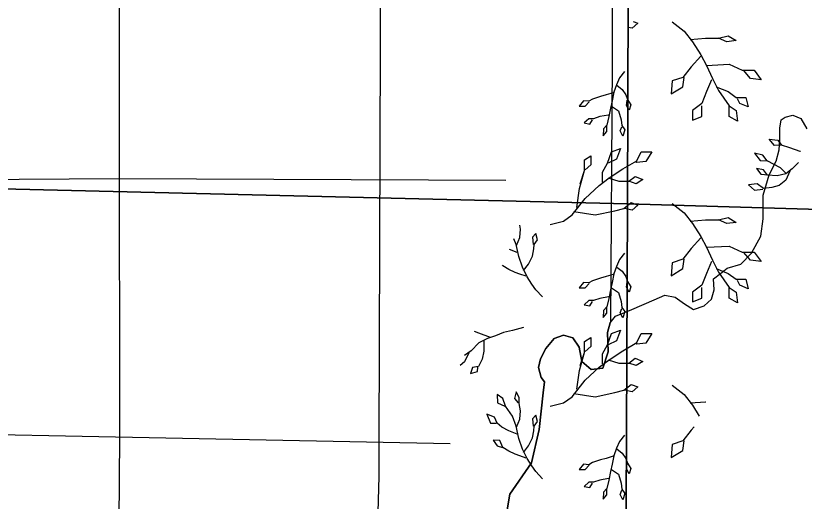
# Model space of a CAD drawing. Extents: x 380424 to 701066, y 1117407 to 1412949.
# Drawn here: x 527994 to 532243, y 1213468 to 1216086 of the extents above; entities that cross this region are included whole.
import ezdxf

# ---------------------------------------------------------------- set-up
doc = ezdxf.new("R2010")
doc.units = 0
for name, color, linetype in [('Local Roads Paved', 7, 'Continuous'), ('Mangroves', 7, 'Continuous'), ('Narrow River Creek and Branch and Slough', 7, 'Continuous'), ('Section Lines', 7, 'Continuous'), ('State Park', 7, 'Continuous')]:
    doc.layers.add(name, color=color, linetype=linetype)

msp = doc.modelspace()

# ---------------------------------------------------------------- linework, layer by layer
at = {"layer": 'Local Roads Paved'}
for points in [[(528559, 1224513.8), (528542, 1223952.4), (528552.6, 1213813.3)], [(529276.2, 1213136), (529276.2, 1212490.4), (529676.9, 1212487.4), (529718.1, 1212896.8), (529735.8, 1212952.8), (529747.6, 1212979.3), (529774.1, 1213023.5), (529806.5, 1213067.7), (529821.2, 1213088.4), (529878.2, 1213126.4), (529927.3, 1213159.1), (529950.9, 1213221), (529950.9, 1213303.6), (529947.9, 1213409.7), (529952.2, 1213601.7), (529952.8, 1213787.4), (529961.7, 1216453.7), (528549.8, 1216531.1)], [(530636, 1215196.8), (528551.2, 1215207.3), (527202.3, 1215196.8), (527160, 1213840.9)], [(530335.3, 1213778), (525825.7, 1213867.3)], [(528552.5, 1213813.3), (528547.3, 1213129.2), (529901.4, 1213141.9)]]:
    msp.add_lwpolyline(points, dxfattribs=at)
at = {"layer": 'Mangroves'}
for p, q in [((531036.3, 1215180.2), (531058.5, 1215251)), ((531036.3, 1214200.2), (531058.5, 1214271))]:
    msp.add_line(p, q, dxfattribs=at)
for points in [[(531320.5, 1216054.7), (531346.2, 1216045.1)], [(531532.1, 1216054), (531596, 1216002.9), (531640.8, 1215945.4), (531685.5, 1215875.1), (531717.4, 1215817.6), (531749.4, 1215747.3), (531781.3, 1215683.4), (531838.8, 1215600.3), (531877.2, 1215574.8), (531883.6, 1215517.3), (531838.8, 1215542.8), (531838.8, 1215600.3)], [(531315.2, 1216018.5), (531294.8, 1216023.1)], [(531346.2, 1216045.1), (531315.2, 1216018.5)], [(531628, 1215958.2), (531711.1, 1215964.6), (531781.3, 1215964.6), (531832.5, 1215977.3), (531877.2, 1215951.8), (531826.1, 1215945.4), (531781.3, 1215964.6)], [(531685.5, 1215868.7), (531634.4, 1215811.2), (531589.6, 1215753.7), (531532.1, 1215734.5), (531525.8, 1215664.2), (531589.6, 1215702.6), (531596, 1215753.7)], [(531717.4, 1215817.6), (531838.8, 1215824), (531909.1, 1215792), (531973, 1215792), (532011.4, 1215740.9), (531953.9, 1215747.3), (531915.5, 1215792)], [(531273.8, 1215785.1), (531248, 1215750.8), (531230.9, 1215713.6), (531216.6, 1215673.6), (531208, 1215627.8), (531199.1, 1215588.1), (531190.8, 1215542), (531179.4, 1215496.3), (531162.2, 1215476.2), (531159.4, 1215439), (531179.4, 1215461.9), (531179.4, 1215496.3)], [(531233.7, 1215710.8), (531262.3, 1215687.9), (531282.3, 1215659.3), (531290.9, 1215633.6), (531308.1, 1215604.9), (531299.5, 1215576.3), (531285.2, 1215602.1), (531288.1, 1215630.7)], [(531743, 1215740.9), (531717.4, 1215677), (531691.9, 1215613.1), (531640.8, 1215574.8), (531640.8, 1215523.7), (531691.9, 1215542.8), (531691.9, 1215600.3)], [(531213.7, 1215670.7), (531176.5, 1215659.3)], [(531768.6, 1215702.6), (531832.5, 1215677), (531877.2, 1215645.1), (531928.3, 1215645.1), (531941.1, 1215594), (531896.4, 1215613.1), (531883.6, 1215638.7)], [(531053.5, 1215627.8), (531030.6, 1215599.2)], [(531082.1, 1215625), (531053.5, 1215627.8)], [(531102.1, 1215636.4), (531082.1, 1215625)], [(531145.1, 1215650.7), (531102.1, 1215636.4)], [(531176.5, 1215659.3), (531145.1, 1215650.7)], [(531030.6, 1215599.2), (531062.1, 1215599.2)], [(531062.1, 1215599.2), (531085, 1215622.1)], [(531205.1, 1215599.2), (531242.3, 1215573.5), (531256.6, 1215524.9), (531259.5, 1215493.4), (531276.6, 1215470.5), (531265.2, 1215436.2), (531250.9, 1215464.8), (531259.5, 1215487.7)], [(531188, 1215550.6), (531142.2, 1215542), (531107.9, 1215530.6), (531082.1, 1215530.6), (531056.4, 1215507.7), (531087.8, 1215502), (531102.1, 1215524.9)], [(532083.1, 1215385.8), (532054.5, 1215420.1)], [(532054.5, 1215420.1), (532100.3, 1215414.4)], [(532100.3, 1215414.4), (532120.3, 1215388.7)], [(531155.8, 1215189), (531155.8, 1215242.2), (531182.4, 1215290.8), (531204.5, 1215352.8), (531253.2, 1215370.5), (531231.1, 1215313), (531186.8, 1215290.8)], [(532120.3, 1215388.7), (532083.1, 1215385.8)], [(532166, 1215374.4), (532120.3, 1215388.7)], [(532220.4, 1215354.3), (532166, 1215374.4)], [(531018.6, 1215051.8), (531031.9, 1215153.6), (531058.5, 1215251), (531058.5, 1215308.6), (531093.9, 1215330.7), (531093.9, 1215282), (531062.9, 1215255.4)], [(531341.8, 1215304.1), (531363.9, 1215352.8)], [(531363.9, 1215352.8), (531421.4, 1215352.8)], [(531421.4, 1215352.8), (531390.4, 1215299.7)], [(532143.2, 1215237.1), (532114.6, 1215265.7), (532043.1, 1215302.9), (532020.2, 1215334.3), (531974.4, 1215345.8), (532005.9, 1215305.7), (532043.1, 1215302.9)], [(532223, 1215353.4), (532220.4, 1215354.3)], [(531266.5, 1215259.9), (531341.8, 1215304.1)], [(531341.8, 1215295.3), (531337.4, 1215299.2)], [(531390.4, 1215299.7), (531341.8, 1215295.3)], [(532212.5, 1215295), (532177.5, 1215259.9)], [(531191.3, 1215211.2), (531266.5, 1215259.9)], [(532166, 1215248.5), (532143.2, 1215199.9), (532108.8, 1215171.3), (532068.8, 1215159.8), (532023, 1215154.1), (531988.7, 1215179.9), (531942.9, 1215174.1), (531974.4, 1215145.5), (532020.2, 1215151.3)], [(532023, 1215254.2), (531985.8, 1215262.8)], [(531985.8, 1215262.8), (532008.7, 1215231.3)], [(532045.9, 1215225.6), (532023, 1215254.2)], [(532177.5, 1215259.9), (532143.2, 1215234.2)], [(531138.1, 1215171.3), (531191.3, 1215211.2)], [(531186.8, 1215211.2), (531244.4, 1215193.5), (531297.5, 1215193.5), (531332.9, 1215220), (531372.7, 1215202.3), (531337.3, 1215180.2), (531297.5, 1215193.5)], [(532008.7, 1215231.3), (532048.8, 1215228.5)], [(532097.4, 1215222.8), (532045.9, 1215225.6)], [(532143.2, 1215234.2), (532097.4, 1215222.8)], [(531062.9, 1215100.5), (531138.1, 1215171.3)], [(530992.1, 1215012), (531062.9, 1215100.5)], [(531000.9, 1215029.7), (531116, 1215012), (531222.2, 1215034.1), (531270.9, 1215047.4), (531310.8, 1215078.4), (531346.2, 1215065.1), (531315.2, 1215038.5), (531275.4, 1215047.4)], [(531532.1, 1215074), (531596, 1215022.9), (531640.8, 1214965.4), (531685.5, 1214895.1), (531717.4, 1214837.6), (531749.4, 1214767.3), (531781.3, 1214703.4), (531838.8, 1214620.3), (531877.2, 1214594.8), (531883.6, 1214537.3), (531838.8, 1214562.8), (531838.8, 1214620.3)], [(530945.6, 1214978.8), (530992.1, 1215012)], [(531628, 1214978.2), (531711.1, 1214984.6), (531781.3, 1214984.6), (531832.5, 1214997.3), (531877.2, 1214971.8), (531826.1, 1214965.4), (531781.3, 1214984.6)], [(530713.5, 1214935.6), (530710.4, 1214957.3)], [(530874.8, 1214961.1), (530945.6, 1214978.8)], [(530710.7, 1214889.8), (530713.5, 1214935.6)], [(530730.5, 1214711.7), (530756.4, 1214746.8), (530779.3, 1214789.7), (530786, 1214828.5), (530787.9, 1214852.7), (530805, 1214878.4), (530796.5, 1214912.7), (530779.3, 1214892.7), (530782.2, 1214852.7)], [(530690.6, 1214852.7), (530679.1, 1214883.9)], [(530693.5, 1214846.9), (530710.7, 1214889.8)], [(531685.5, 1214888.7), (531634.4, 1214831.2), (531589.6, 1214773.7), (531532.1, 1214754.5), (531525.8, 1214684.2), (531589.6, 1214722.6), (531596, 1214773.7)], [(530696.3, 1214809.7), (530654.2, 1214825.6)], [(530704.9, 1214786.9), (530690.6, 1214852.7)], [(531717.4, 1214837.6), (531838.8, 1214844), (531909.1, 1214812), (531973, 1214812), (532011.4, 1214760.9), (531953.9, 1214767.3), (531915.5, 1214812)], [(530725, 1214729.7), (530704.9, 1214786.9)], [(531273.8, 1214805.2), (531248, 1214770.8), (531230.9, 1214733.6), (531216.6, 1214693.6), (531208, 1214647.8), (531199.1, 1214608.1), (531190.8, 1214562), (531179.4, 1214516.3), (531162.2, 1214496.2), (531159.4, 1214459.1), (531179.4, 1214481.9), (531179.4, 1214516.3)], [(530619.1, 1214738.2), (530617.9, 1214740.8)], [(530650.6, 1214718.2), (530619.1, 1214738.2)], [(531743, 1214760.9), (531717.4, 1214697), (531691.9, 1214633.1), (531640.8, 1214594.8), (531640.8, 1214543.7), (531691.9, 1214562.8), (531691.9, 1214620.3)], [(530684.9, 1214701.1), (530650.6, 1214718.2)], [(530710.7, 1214692.5), (530684.9, 1214701.1)], [(530745, 1214681), (530710.7, 1214692.5)], [(530750.7, 1214678.2), (530725, 1214729.7)], [(531213.7, 1214690.7), (531176.5, 1214679.3), (531145.1, 1214670.7), (531102.1, 1214656.4), (531082.1, 1214645), (531053.5, 1214647.8), (531030.6, 1214619.2), (531062.1, 1214619.2), (531085, 1214642.1)], [(531233.7, 1214730.8), (531262.3, 1214707.9), (531282.3, 1214679.3), (531290.9, 1214653.6), (531308.1, 1214625), (531299.5, 1214596.3), (531285.2, 1214622.1), (531288.1, 1214650.7)], [(531768.6, 1214722.6), (531832.5, 1214697), (531877.2, 1214665.1), (531928.3, 1214665.1), (531941.1, 1214614), (531896.4, 1214633.1), (531883.6, 1214658.7)], [(530775.7, 1214638.9), (530750.7, 1214678.2)], [(530796.8, 1214608.8), (530775.7, 1214638.9)], [(530833.6, 1214569.5), (530796.8, 1214608.8)], [(531205.1, 1214619.2), (531242.3, 1214593.5), (531256.6, 1214544.9), (531259.5, 1214513.4), (531276.6, 1214490.5), (531265.2, 1214456.2), (531250.9, 1214484.8), (531259.5, 1214507.7)], [(531188, 1214570.6), (531142.2, 1214562), (531107.9, 1214550.6), (531082.1, 1214550.6), (531056.4, 1214527.7), (531087.8, 1214522), (531102.1, 1214544.9)], [(530730.7, 1214405.8), (530670.6, 1214388.6)], [(530490.4, 1214374.3), (530465.8, 1214383.4)], [(530553.3, 1214351.4), (530490.4, 1214374.3)], [(530579.1, 1214360), (530536.2, 1214345.7)], [(530622, 1214377.2), (530579.1, 1214360)], [(530670.6, 1214388.6), (530622, 1214377.2)], [(530874.8, 1213981.1), (530945.6, 1213998.8), (530992.1, 1214032), (531062.9, 1214120.5), (531138.1, 1214191.3), (531191.3, 1214231.2), (531266.5, 1214279.9), (531341.8, 1214324.1), (531363.9, 1214372.8), (531421.4, 1214372.8), (531390.4, 1214319.7), (531341.8, 1214315.3), (531337.4, 1214319.2)], [(531155.8, 1214209), (531155.8, 1214262.2), (531182.4, 1214310.9), (531204.5, 1214372.8), (531253.2, 1214390.5), (531231.1, 1214333), (531186.8, 1214310.9)], [(530490.4, 1214322.8), (530447.5, 1214279.9)], [(530536.2, 1214345.7), (530490.4, 1214322.8)], [(530516.1, 1214334.3), (530516.1, 1214277.1)], [(531018.6, 1214071.8), (531031.9, 1214173.6), (531058.5, 1214271), (531058.5, 1214328.6), (531093.9, 1214350.7), (531093.9, 1214302), (531062.9, 1214275.4)], [(530447.5, 1214279.9), (530413.2, 1214254.2)], [(530436, 1214268.5), (530413.2, 1214219.9)], [(530516.1, 1214277.1), (530507.6, 1214234.2)], [(530413.2, 1214254.2), (530411.9, 1214253.9)], [(530507.6, 1214234.2), (530487.5, 1214194.1)], [(531186.8, 1214231.2), (531244.4, 1214213.5), (531297.5, 1214213.5), (531332.9, 1214240), (531372.7, 1214222.3), (531337.3, 1214200.2), (531297.5, 1214213.5)], [(530413.2, 1214219.9), (530389.5, 1214200.1)], [(530456.1, 1214188.4), (530444.6, 1214156.9)], [(530487.5, 1214194.1), (530456.1, 1214188.4)], [(530481.8, 1214168.4), (530484.7, 1214191.3)], [(530444.6, 1214156.9), (530481.8, 1214168.4)], [(531000.9, 1214049.7), (531116, 1214032), (531222.2, 1214054.1), (531270.9, 1214067.4), (531310.8, 1214098.4), (531346.2, 1214085.1), (531315.2, 1214058.5), (531275.4, 1214067.4)], [(530693.5, 1213866.9), (530710.7, 1213909.8), (530713.5, 1213955.6), (530707.8, 1213995.7), (530707.8, 1214027.1), (530690.6, 1214058.6), (530682, 1214021.4), (530702.1, 1213998.5)], [(531532.1, 1214094), (531596, 1214042.9)], [(530833.6, 1213589.5), (530796.8, 1213628.8), (530775.7, 1213658.9), (530750.7, 1213698.2), (530725, 1213749.7), (530704.9, 1213806.9), (530690.6, 1213872.7), (530670.6, 1213927), (530633.4, 1213981.3), (530619.1, 1214021.4), (530587.7, 1214044.3), (530590.5, 1213998.5), (530630.6, 1213981.3)], [(531596, 1214042.9), (531640.8, 1213985.4)], [(531628, 1213998.2), (531711.1, 1214004.6)], [(531640.8, 1213985.4), (531677.5, 1213927.7)], [(531711.1, 1214004.6), (531712.3, 1214004.6)], [(530696.3, 1213829.8), (530650.6, 1213846.9), (530613.4, 1213866.9), (530587.7, 1213889.8), (530573.4, 1213921.3), (530533.3, 1213938.4), (530553.3, 1213889.8), (530584.8, 1213889.8)], [(530730.5, 1213731.7), (530756.4, 1213766.8), (530779.3, 1213809.7), (530786, 1213848.5), (530787.9, 1213872.7), (530805, 1213898.4), (530796.5, 1213932.7), (530779.3, 1213912.7), (530782.2, 1213872.7)], [(531634.4, 1213851.2), (531589.6, 1213793.7)], [(531650.4, 1213869.2), (531634.4, 1213851.2)], [(531273.8, 1213825.2), (531248, 1213790.8), (531230.9, 1213753.6), (531216.6, 1213713.6), (531208, 1213667.8), (531199.1, 1213628.1), (531190.8, 1213582), (531179.4, 1213536.3), (531162.2, 1213516.2), (531159.4, 1213479.1), (531179.4, 1213501.9), (531179.4, 1213536.3)], [(530745, 1213701), (530710.7, 1213712.5), (530684.9, 1213721.1), (530650.6, 1213738.2), (530619.1, 1213758.2), (530602, 1213795.4), (530567.6, 1213798.3), (530587.7, 1213766.8), (530616.3, 1213758.2)], [(531532.1, 1213774.5), (531525.8, 1213704.2)], [(531589.6, 1213793.7), (531532.1, 1213774.5)], [(531589.6, 1213742.6), (531596, 1213793.7)], [(531233.7, 1213750.8), (531262.3, 1213727.9), (531282.3, 1213699.3), (531290.9, 1213673.6), (531308.1, 1213645), (531299.5, 1213616.4), (531285.2, 1213642.1), (531288.1, 1213670.7)], [(531525.8, 1213704.2), (531589.6, 1213742.6)], [(531213.7, 1213710.7), (531176.5, 1213699.3), (531145.1, 1213690.7), (531102.1, 1213676.4), (531082.1, 1213665), (531053.5, 1213667.8), (531030.6, 1213639.2), (531062.1, 1213639.2), (531085, 1213662.1)], [(531205.1, 1213639.2), (531242.3, 1213613.5), (531256.6, 1213564.9), (531259.5, 1213533.4), (531276.6, 1213510.5), (531265.2, 1213476.2), (531250.9, 1213504.8), (531259.5, 1213527.7)], [(531188, 1213590.6), (531142.2, 1213582), (531107.9, 1213570.6), (531082.1, 1213570.6), (531056.4, 1213547.7), (531087.8, 1213542), (531102.1, 1213564.9)]]:
    msp.add_lwpolyline(points, dxfattribs=at)
at = {"layer": 'Narrow River Creek and Branch and Slough'}
msp.add_lwpolyline([(530605.4, 1213197.6), (530657.1, 1213506.5), (530773.1, 1213675.2), (530815.3, 1213854.5), (530836.9, 1214053), (530843.7, 1214112.6), (530825.4, 1214134.5), (530810.9, 1214189.2), (530821.8, 1214236.7), (530851, 1214291.4), (530894.7, 1214346.1), (530945.7, 1214364.3), (530996.8, 1214349.7), (531029.6, 1214298.7), (531044.1, 1214222.1), (531095.2, 1214178.3), (531157.1, 1214185.6), (531187.3, 1214273.6), (531183.8, 1214377.2), (531197.2, 1214430), (531226.4, 1214466.4), (531313.9, 1214502.9), (531434.2, 1214554), (531492.5, 1214579.5), (531547.2, 1214568.5), (531598.2, 1214532.1), (531645.6, 1214502.9), (531703.9, 1214521.1), (531744, 1214557.6), (531758.6, 1214608.7), (531754.9, 1214667), (531791.4, 1214696.2), (531827.8, 1214725.4), (531900.7, 1214747.3), (531959, 1214805.6), (532010.1, 1214896.8), (532021, 1214991.6), (532021, 1215119.3), (532053.8, 1215228.7), (532092.2, 1215302.5), (532107.3, 1215363.1), (532112.1, 1215418.3), (532112.1, 1215480.4), (532119.4, 1215524.1), (532141.3, 1215538.7), (532181.4, 1215549.6), (532225.1, 1215531.4), (532257.9, 1215476.7)], dxfattribs=at)
at = {"layer": 'Section Lines'}
for points in [[(531323.3, 1220523.4), (531294.9, 1216193.3), (531291.5, 1215071.4), (525970.3, 1215199.3), (525950.5, 1215199.4), (525965.2, 1218913.8), (525973.1, 1220589), (527313.8, 1220571.5)], [(536690.6, 1220427.2), (536690.7, 1220419.7), (536661.8, 1217393.8), (536654.5, 1214912.8), (531291.5, 1215071.4), (531294.9, 1216193.3), (531323.3, 1220523.4)], [(531291.5, 1215071.4), (531267.3, 1209738.6), (525952.8, 1209817.2), (525935.5, 1209817.3), (525956.8, 1210996.7), (525950.4, 1215167.4), (525950.5, 1215199.4), (525970.3, 1215199.3)], [(536654.5, 1214912.8), (536654.3, 1214903.1), (536609.2, 1212169.2), (536591.7, 1209670.3), (531267.3, 1209738.6), (531291.5, 1215071.4)]]:
    msp.add_lwpolyline(points, close=True, dxfattribs=at)
at = {"layer": 'State Park'}
msp.add_lwpolyline([(531211.7, 1217724.4), (531208.3, 1215840.1), (531199.7, 1214433), (531197.2, 1214430), (531183.8, 1214377.2), (531187.3, 1214273.6), (531157.1, 1214185.6), (531095.2, 1214178.3), (531044.1, 1214222.1), (531029.6, 1214298.7), (530996.8, 1214349.7), (530945.7, 1214364.3), (530894.7, 1214346.1), (530851, 1214291.4), (530821.8, 1214236.7), (530810.9, 1214189.2), (530825.4, 1214134.5), (530843.7, 1214112.6), (530836.9, 1214053), (530815.3, 1213854.5), (530773.1, 1213675.2), (530657.1, 1213506.5), (530605.4, 1213197.6)], dxfattribs=at)

doc.saveas('drawing.dxf')
